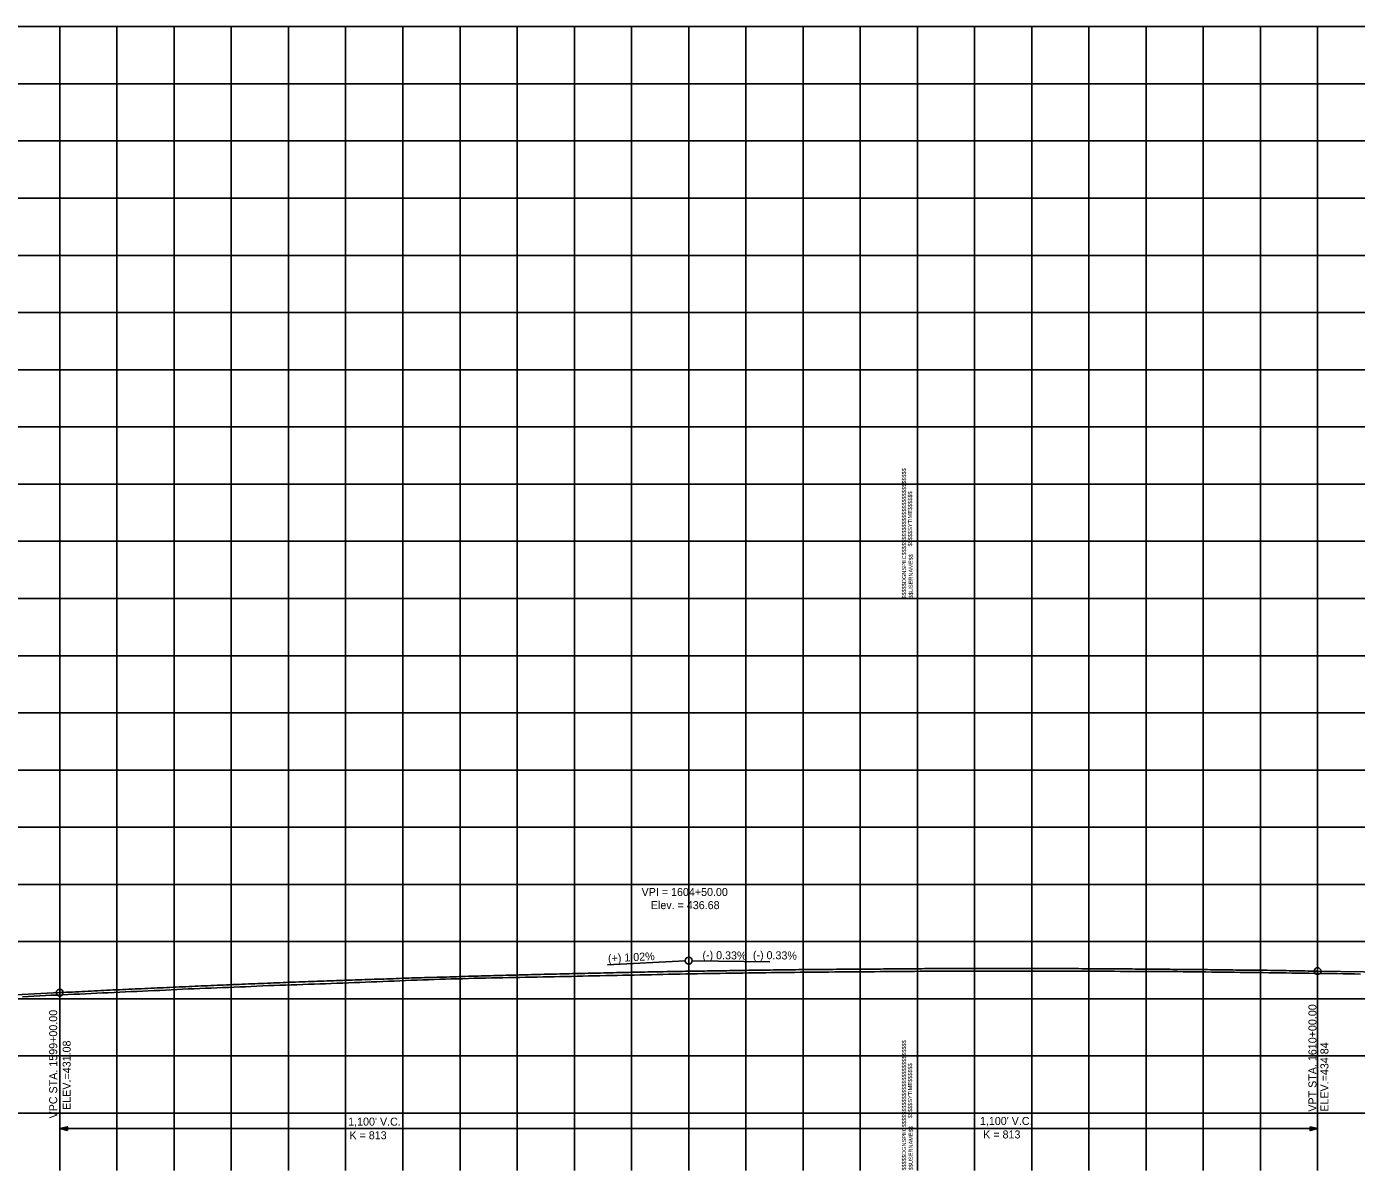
# Model space of a CAD drawing. Extents: x -90830 to 2015517, y -20856 to 836331.
# Drawn here: x 48794 to 49957, y -9797 to -8797 of the extents above; entities that cross this region are included whole.
import ezdxf

# ---------------------------------------------------------------- set-up
doc = ezdxf.new("R2010")
doc.units = 0
for name, color, linetype in [('Level 1', 7, 'Continuous'), ('RD_DDB_GradeTX', 7, 'Continuous'), ('RD_DDB_Profile_EX', 7, 'Continuous'), ('RD_DDB_Profile_Lbl', 7, 'Continuous'), ('RD_DDB_Profile_PR', 7, 'Continuous'), ('RD_DDB_StripGrade', 7, 'Continuous'), ('RD_DDB_VCLbl', 7, 'Continuous'), ('RD_PD_Final_TX', 7, 'Continuous')]:
    doc.layers.add(name, color=color, linetype=linetype)

msp = doc.modelspace()

# ---------------------------------------------------------------- linework, layer by layer
at = {"layer": 'Level 1'}
for p, q in [((47973.5, -8797.1), (49573.5, -8797.1)), ((48823.5, -8797.1), (48823.5, -9297.1)), ((48873.5, -8797.1), (48873.5, -9297.1)), ((48923.5, -8797.1), (48923.5, -9297.1)), ((48973.5, -8797.1), (48973.5, -9297.1)), ((49023.5, -8797.1), (49023.5, -9297.1)), ((49073.5, -8797.1), (49073.5, -9297.1)), ((49123.5, -8797.1), (49123.5, -9297.1)), ((49173.5, -8797.1), (49173.5, -9297.1)), ((49223.5, -8797.1), (49223.5, -9297.1)), ((49273.5, -8797.1), (49273.5, -9297.1)), ((49323.5, -8797.1), (49323.5, -9297.1)), ((49373.5, -8797.1), (49373.5, -9297.1)), ((49423.5, -8797.1), (49423.5, -9297.1)), ((49473.5, -8797.1), (49473.5, -9297.1)), ((49523.5, -8797.1), (49523.5, -9297.1)), ((49573.5, -8797.1), (49573.5, -9297.1)), ((49573.5, -8797.1), (49573.5, -9297.1)), ((49573.5, -8797.1), (51173.5, -8797.1)), ((49573.5, -8797.1), (49573.5, -9297.1)), ((49623.5, -8797.1), (49623.5, -9297.1)), ((49673.5, -8797.1), (49673.5, -9297.1)), ((49723.5, -8797.1), (49723.5, -9297.1)), ((49773.5, -8797.1), (49773.5, -9297.1)), ((49823.5, -8797.1), (49823.5, -9297.1)), ((49873.5, -8797.1), (49873.5, -9297.1)), ((49923.5, -8797.1), (49923.5, -9297.1)), ((47973.5, -8847.1), (49573.5, -8847.1)), ((49573.5, -8847.1), (51173.5, -8847.1)), ((47973.5, -8897.1), (49573.5, -8897.1)), ((49573.5, -8897.1), (51173.5, -8897.1)), ((47973.5, -8947.1), (49573.5, -8947.1)), ((49573.5, -8947.1), (51173.5, -8947.1)), ((47973.5, -8997.1), (49573.5, -8997.1)), ((49573.5, -8997.1), (51173.5, -8997.1)), ((47973.5, -9047.1), (49573.5, -9047.1)), ((49573.5, -9047.1), (51173.5, -9047.1)), ((47973.5, -9097.1), (49573.5, -9097.1)), ((49573.5, -9097.1), (51173.5, -9097.1)), ((47973.5, -9147.1), (49573.5, -9147.1)), ((49573.5, -9147.1), (51173.5, -9147.1)), ((47973.5, -9197.1), (49573.5, -9197.1)), ((49573.5, -9197.1), (51173.5, -9197.1)), ((47973.5, -9247.1), (49573.5, -9247.1)), ((49573.5, -9247.1), (51173.5, -9247.1)), ((47973.5, -9297.1), (49573.5, -9297.1)), ((47973.5, -9297.1), (49573.5, -9297.1)), ((48823.5, -9297.1), (48823.5, -9797.1)), ((48873.5, -9297.1), (48873.5, -9797.1)), ((48923.5, -9297.1), (48923.5, -9797.1)), ((48973.5, -9297.1), (48973.5, -9797.1)), ((49023.5, -9297.1), (49023.5, -9797.1)), ((49073.5, -9297.1), (49073.5, -9797.1)), ((49123.5, -9297.1), (49123.5, -9797.1)), ((49173.5, -9297.1), (49173.5, -9797.1)), ((49223.5, -9297.1), (49223.5, -9797.1)), ((49273.5, -9297.1), (49273.5, -9797.1)), ((49323.5, -9297.1), (49323.5, -9797.1)), ((49373.5, -9297.1), (49373.5, -9797.1)), ((49423.5, -9297.1), (49423.5, -9797.1)), ((49473.5, -9297.1), (49473.5, -9797.1)), ((49523.5, -9297.1), (49523.5, -9797.1)), ((49573.5, -9297.1), (49573.5, -9797.1)), ((49573.5, -9297.1), (49573.5, -9797.1)), ((49573.5, -9297.1), (51173.5, -9297.1)), ((49573.5, -9297.1), (51173.5, -9297.1)), ((49573.5, -9297.1), (49573.5, -9797.1)), ((49623.5, -9297.1), (49623.5, -9797.1)), ((49673.5, -9297.1), (49673.5, -9797.1)), ((49723.5, -9297.1), (49723.5, -9797.1)), ((49773.5, -9297.1), (49773.5, -9797.1)), ((49823.5, -9297.1), (49823.5, -9797.1)), ((49873.5, -9297.1), (49873.5, -9797.1)), ((49923.5, -9297.1), (49923.5, -9797.1)), ((47973.5, -9347.1), (49573.5, -9347.1)), ((49573.5, -9347.1), (51173.5, -9347.1)), ((47973.5, -9397.1), (49573.5, -9397.1)), ((49573.5, -9397.1), (51173.5, -9397.1)), ((47973.5, -9447.1), (49573.5, -9447.1)), ((49573.5, -9447.1), (51173.5, -9447.1)), ((47973.5, -9497.1), (49573.5, -9497.1)), ((49573.5, -9497.1), (51173.5, -9497.1)), ((47973.5, -9547.1), (49573.5, -9547.1)), ((49573.5, -9547.1), (51173.5, -9547.1)), ((47973.5, -9597.1), (49573.5, -9597.1)), ((49573.5, -9597.1), (51173.5, -9597.1)), ((47973.5, -9647.1), (49573.5, -9647.1)), ((49573.5, -9647.1), (51173.5, -9647.1)), ((47973.5, -9697.1), (49573.5, -9697.1)), ((49573.5, -9697.1), (51173.5, -9697.1)), ((47973.5, -9747.1), (49573.5, -9747.1)), ((49573.5, -9747.1), (51173.5, -9747.1))]:
    msp.add_line(p, q, dxfattribs=at)
at = {"layer": 'RD_DDB_GradeTX'}
for p, q in [((49302.6, -9617.3), (49370.5, -9613.9)), ((49444.4, -9614.9), (49376.5, -9613.8))]:
    msp.add_line(p, q, dxfattribs=at)
msp.add_circle((49373.5, -9613.7), 3, dxfattribs=at)
at = {"layer": 'RD_DDB_Profile_EX'}
for points in [[(48920.9, -9639.2), (48925.9, -9639), (48930.9, -9638.8), (48935.9, -9638.5), (48940.9, -9638.3), (48945.9, -9638.1), (48950.9, -9637.9), (48955.9, -9637.7), (48960.9, -9637.5), (48965.9, -9637.3), (48970.9, -9637.1), (48975.9, -9636.9), (48980.9, -9636.7), (48985.9, -9636.5), (48990.9, -9636.3), (48995.9, -9636.1), (49000.9, -9635.9), (49005.9, -9635.6), (49010.9, -9635.4), (49015.9, -9635.3), (49020.9, -9635.1), (49025.9, -9634.9), (49030.9, -9634.8), (49035.9, -9634.6), (49040.9, -9634.4), (49045.9, -9634.2), (49050.9, -9634), (49055.9, -9633.9), (49060.9, -9633.7), (49065.9, -9633.5), (49070.9, -9633.3), (49075.9, -9633.1), (49080.9, -9632.9), (49085.9, -9632.7), (49090.9, -9632.6), (49095.9, -9632.4), (49100.9, -9632.2), (49105.9, -9632), (49110.9, -9631.8), (49115.9, -9631.6), (49120.9, -9631.3), (49125.9, -9631.1), (49130.9, -9630.8), (49135.9, -9630.7), (49140.9, -9630.5), (49145.9, -9630.4), (49150.9, -9630.2), (49155.9, -9630), (49160.9, -9629.9), (49165.9, -9629.7), (49170.9, -9629.6), (49175.9, -9629.5), (49180.9, -9629.3), (49185.9, -9629.2), (49190.9, -9629.1), (49195.9, -9629), (49200.9, -9628.9), (49205.9, -9628.8), (49210.9, -9628.7), (49215.9, -9628.6), (49220.9, -9628.5), (49225.9, -9628.4), (49230.9, -9628.3), (49235.9, -9628.2), (49240.9, -9628.1), (49245.9, -9628), (49250.9, -9627.9), (49255.9, -9627.8), (49260.9, -9627.7), (49265.9, -9627.6), (49270.9, -9627.5), (49275.9, -9627.4), (49280.9, -9627.2), (49285.9, -9627.1), (49290.9, -9627), (49295.9, -9626.9), (49300.9, -9626.8), (49305.9, -9626.7), (49310.9, -9626.6), (49315.9, -9626.5), (49320.9, -9626.4), (49325.9, -9626.3), (49330.9, -9626.2), (49335.9, -9626.1), (49340.9, -9626), (49345.9, -9625.9), (49350.9, -9625.8), (49355.9, -9625.7), (49360.9, -9625.6), (49365.9, -9625.5), (49370.9, -9625.4), (49375.9, -9625.3), (49380.9, -9625.2), (49385.9, -9625.1), (49390.9, -9625), (49395.9, -9625), (49400.9, -9624.9), (49405.9, -9624.8), (49410.9, -9624.7), (49415.9, -9624.6), (49420.9, -9624.6)], [(49420.9, -9624.6), (49425.9, -9624.5), (49430.9, -9624.4), (49435.9, -9624.3), (49440.9, -9624.3), (49445.9, -9624.2), (49450.9, -9624.1), (49455.9, -9624.1), (49460.9, -9624), (49465.9, -9624), (49470.9, -9623.9), (49475.9, -9623.8), (49480.9, -9623.8), (49485.9, -9623.7), (49490.9, -9623.7), (49495.9, -9623.7), (49500.9, -9623.6), (49505.9, -9623.6), (49510.9, -9623.5), (49515.9, -9623.5), (49520.9, -9623.5), (49525.9, -9623.4), (49530.9, -9623.4), (49535.9, -9623.4), (49540.9, -9623.3), (49545.9, -9623.3), (49550.9, -9623.2), (49555.9, -9623.2), (49560.9, -9623.2), (49565.9, -9623.1), (49570.9, -9623.1), (49575.9, -9623), (49580.9, -9623), (49585.9, -9623), (49590.9, -9623), (49595.9, -9623), (49600.9, -9623), (49605.9, -9623), (49610.9, -9623), (49615.9, -9622.9), (49620.9, -9622.9), (49625.9, -9622.9), (49630.9, -9623), (49635.9, -9623), (49640.9, -9623), (49645.9, -9623), (49650.9, -9623), (49655.9, -9622.9), (49660.9, -9622.9), (49665.9, -9622.9), (49670.9, -9622.9), (49675.9, -9622.9), (49680.9, -9622.9), (49685.9, -9622.9), (49690.9, -9622.9), (49695.9, -9622.9), (49700.9, -9622.9), (49705.9, -9622.9), (49710.9, -9623), (49715.9, -9623), (49720.9, -9623), (49725.9, -9623), (49730.9, -9623), (49735.9, -9623), (49740.9, -9623), (49745.9, -9623), (49750.9, -9623.1), (49755.9, -9623.1), (49760.9, -9623.1), (49765.9, -9623.1), (49770.9, -9623.1), (49775.9, -9623.1), (49780.9, -9623.1), (49785.9, -9623.1), (49790.9, -9623.2), (49795.9, -9623.3), (49800.9, -9623.3), (49805.9, -9623.4), (49810.9, -9623.4), (49815.9, -9623.5), (49820.9, -9623.5), (49825.9, -9623.6), (49830.9, -9623.7), (49835.9, -9623.7), (49840.9, -9623.8), (49845.9, -9623.9), (49850.9, -9623.9), (49855.9, -9624), (49860.9, -9624.1), (49865.9, -9624.1), (49870.9, -9624.2), (49875.9, -9624.2), (49880.9, -9624.3), (49885.9, -9624.4), (49890.9, -9624.5), (49895.9, -9624.5), (49900.9, -9624.6), (49905.9, -9624.7), (49910.9, -9624.8), (49915.9, -9624.8), (49920.9, -9624.9)], [(49920.9, -9624.9), (49925.9, -9624.9), (49930.9, -9625), (49935.9, -9625.1), (49940.9, -9625.1), (49945.9, -9625.2), (49950.9, -9625.3), (49955.9, -9625.4), (49960.9, -9625.5)], [(48790.9, -9645.3), (48795.9, -9645), (48800.9, -9644.8), (48805.9, -9644.5), (48810.9, -9644.3), (48815.9, -9644), (48820.9, -9643.8), (48825.9, -9643.5), (48830.9, -9643.3), (48835.9, -9643.1), (48840.9, -9642.9), (48845.9, -9642.7), (48850.9, -9642.5), (48855.9, -9642.3), (48860.9, -9642), (48865.9, -9641.8), (48870.9, -9641.5), (48875.9, -9641.3), (48880.9, -9641), (48885.9, -9640.8), (48890.9, -9640.6), (48895.9, -9640.3), (48900.9, -9640.1), (48905.9, -9639.9), (48910.9, -9639.7), (48915.9, -9639.5), (48920.9, -9639.2)]]:
    msp.add_lwpolyline(points, dxfattribs=at)
at = {"layer": 'RD_DDB_Profile_PR'}
for p, q in [((49923.5, -9622.9), (51723.5, -9653.1)), ((48443.5, -9661), (48823.5, -9641.7))]:
    msp.add_line(p, q, dxfattribs=at)
msp.add_spline([(48823.5, -9641.7), (48845.5, -9640.6), (48867.5, -9639.5), (48889.5, -9638.5), (48911.5, -9637.5), (48933.5, -9636.5), (48955.5, -9635.5), (48977.5, -9634.6), (48999.5, -9633.7), (49021.5, -9632.8), (49043.5, -9632), (49065.5, -9631.2), (49087.5, -9630.4), (49109.5, -9629.7), (49131.5, -9628.9), (49153.5, -9628.3), (49175.5, -9627.6), (49197.5, -9627), (49219.5, -9626.4), (49241.5, -9625.8), (49263.5, -9625.3), (49285.5, -9624.8), (49307.5, -9624.3), (49329.5, -9623.8), (49351.5, -9623.4), (49373.5, -9623), (49395.5, -9622.7), (49417.5, -9622.3), (49439.5, -9622), (49461.5, -9621.7), (49483.5, -9621.5), (49505.5, -9621.3), (49527.5, -9621.1), (49549.5, -9621), (49571.5, -9620.8), (49593.5, -9620.7), (49615.5, -9620.7), (49637.5, -9620.7), (49659.5, -9620.6), (49681.5, -9620.7), (49703.5, -9620.7), (49725.5, -9620.8), (49747.5, -9620.9), (49769.5, -9621.1), (49791.5, -9621.3), (49813.5, -9621.5), (49835.5, -9621.7), (49857.5, -9622), (49879.5, -9622.2), (49901.5, -9622.6), (49923.5, -9622.9)], degree=3, dxfattribs=at)
at = {"layer": 'RD_DDB_VCLbl'}
for p, q in [((49923.5, -9765.2), (49923.5, -9625.9)), ((48823.5, -9763.1), (48823.5, -9644.7)), ((48823.5, -9760.6), (49923.5, -9760.6))]:
    msp.add_line(p, q, dxfattribs=at)
for centre in [(49923.5, -9622.9), (48823.5, -9641.7)]:
    msp.add_circle(centre, 3, dxfattribs=at)
at = {"layer": 'RD_PD_Final_TX'}
for points in [[(48830.1, -9762.3), (48823.5, -9760.6), (48830.1, -9759)], [(49916.9, -9759), (49923.5, -9760.6), (49916.9, -9762.3)]]:
    msp.add_lwpolyline(points, close=True, dxfattribs=at)

# ---------------------------------------------------------------- texts
at = {"layer": 'Level 1'}
for s, p in [('$$$$$DGNSPEC$$$$$$$$$$$$$$$$$$$$$$$$$$$$', (49563.6, -9297.2)), ('$$$$$SYTIME$$$$$$', (49568.9, -9251.6)), ('$$USERNAME$$', (49569.5, -9297)), ('$$$$$DGNSPEC$$$$$$$$$$$$$$$$$$$$$$$$$$$$', (49563.6, -9797.2)), ('$$$$$SYTIME$$$$$$', (49568.9, -9751.6)), ('$$USERNAME$$', (49569.5, -9797))]:
    msp.add_text(s, height=3.544, rotation=90, dxfattribs=at).set_placement(p)
at = {"layer": 'RD_DDB_GradeTX'}
for s, rotation, p in [('(+) 1.02%', 2.9122, (49303.1, -9615.3)), ('(-) 0.33%', 359.0407, (49385.5, -9612.2)), ('(-) 0.33%', 359.0407, (49429.6, -9612.2))]:
    msp.add_text(s, height=7, rotation=rotation, dxfattribs=at).set_placement(p)
at = {"layer": 'RD_DDB_Profile_Lbl'}
for s, p in [('VPI = 1604+50.00', (49332.3, -9557.2)), ('Elev. = 436.68', (49340.4, -9568.7))]:
    msp.add_text(s, height=7, dxfattribs=at).set_placement(p)
at = {"layer": 'RD_DDB_StripGrade'}
for s, p in [('VPT STA. 1610+00.00 ', (49922.5, -9745.8)), ('VPC STA. 1599+00.00 ', (48821.2, -9751.7)), ('ELEV.=431.08', (48833, -9744.2)), ('ELEV.=434.84', (49933, -9745.8))]:
    msp.add_text(s, height=7, rotation=90, dxfattribs=at).set_placement(p)
at = {"layer": 'RD_DDB_VCLbl'}
for s, p in [("1,100' V.C.", (49075.7, -9758)), ("1,100' V.C.", (49628.2, -9757.4)), ('K = 813', (49076.8, -9769.9)), ('K = 813', (49631.1, -9769.2))]:
    msp.add_text(s, height=7, dxfattribs=at).set_placement(p)

doc.saveas('drawing.dxf')
